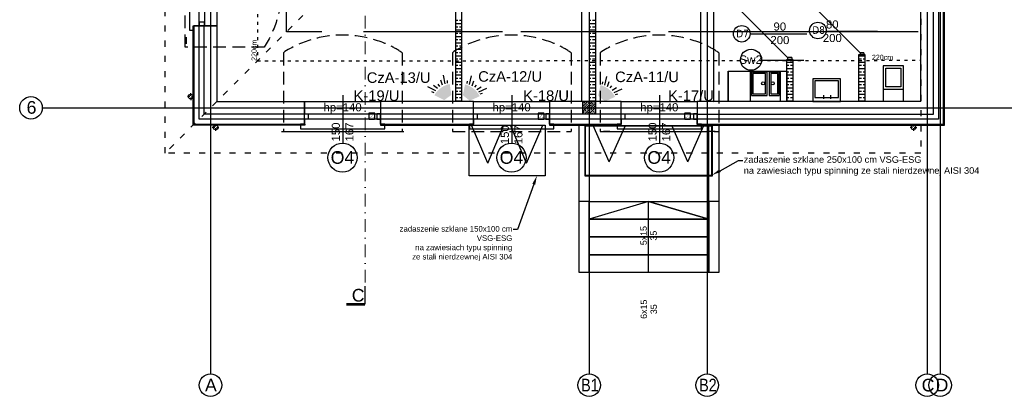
# Model space of a CAD drawing. Header units: millimetres. Extents: x -7023 to 53801, y 9849 to 33561.
# Tile 313 of 537: x 14311 to 16251, y 23263 to 24006. Entities that reach past the tile are written whole.
import ezdxf
from ezdxf.enums import TextEntityAlignment as Align

# ---------------------------------------------------------------- set-up
doc = ezdxf.new("R2010")
doc.units = ezdxf.units.MM
for name, pattern in [('ACAD_ISO03W100', [30, 12, -18]), ('DASHDOT', [1, 0.5, -0.25, 0, -0.25]), ('DASHED2', [0.375, 0.25, -0.125])]:
    doc.linetypes.add(name, pattern=pattern)
doc.layers.get('0').update_dxf_attribs({"lineweight": 9})
doc.layers.add('.IE_podklad', color=252, linetype='Continuous')
doc.layers.add('IE_SSWiN', color=86, linetype='Continuous')
doc.styles.add('Arial', font='arial.ttf', dxfattribs={"height": 125})
doc.styles.add('Opisowy', font='arial.ttf')
doc.styles.get("Standard").update_dxf_attribs({"font": 'arial.ttf'})
doc.linetypes.add('ZIGZAG', pattern='A,0.00254,-5.08,[131,ltypeshp.shx,S=5.08,R=0,X=-5.08,Y=0],-10.16,[131,ltypeshp.shx,S=5.08,R=180,X=5.08,Y=0],-5.08', length=20.32254)

# ---------------------------------------------------------------- blocks, each defined once
blk = doc.blocks.new('AAT_KONTRKTRON')
blk.add_lwpolyline([(1, -8.3), (18.4, -8.3, 0.414214), (19.6, -7.1), (19.6, 10.4, 0.414214), (18.4, 11.6), (1, 11.6, 0.414214), (-0.2, 10.4), (-0.2, -7.1, 0.414214)], format="xyb", close=True)
at = {"const_width": 0.661}
for points in [[(1.8, -3), (6.4, -3), (13, 6.9)], [(13, -3), (17.7, -3)]]:
    blk.add_lwpolyline(points, dxfattribs=at)
blk = doc.blocks.new('A$C532745CC')
at = {"layer": 'IE_SSWiN'}
blk.add_hatch(color=256, dxfattribs=at).paths.add_polyline_path([(3.51, 1.29), (4.08, 3.03), (3.05, 4.07), (1.3, 3.52, 0.211193)])
for p, q in [((1.41, 2.8), (0, 2.31)), ((1.2, 3.15), (0.79, 3.05)), ((1.66, 2.35), (0.88, 1.99)), ((1.94, 1.94), (1.64, 1.64)), ((2.34, 1.66), (1.97, 0.89)), ((2.79, 1.4), (2.28, 0)), ((3.13, 1.19), (3.04, 0.78))]:
    blk.add_line(p, q, dxfattribs=at)

msp = doc.modelspace()

# ---------------------------------------------------------------- linework, layer by layer
at = {"layer": '.IE_podklad', "ltscale": 25}
for p, q in [((14687.4, 25399.2), (14687.4, 23307.1)), ((15433.4, 25399.2), (15433.4, 23307.1)), ((15665.9, 25399.2), (15665.9, 23307.1)), ((16099.4, 25399.2), (16099.4, 23307.1)), ((16124.9, 25399.2), (16124.9, 23307.1)), ((14357.9, 23831.9), (17656.9, 23831.9))]:
    msp.add_line(p, q, dxfattribs=at)
at = {"layer": '.IE_podklad', "linetype": 'ACAD_ISO03W100'}
for p, q in [((14597.9, 23742.4), (14597.9, 25051.4)), ((16086.9, 24667.4), (16086.9, 23742.4)), ((15060.4, 24204.9), (14597.9, 23742.4)), ((16086.9, 23742.4), (14597.9, 23742.4))]:
    msp.add_line(p, q, dxfattribs=at)
at = {"layer": '.IE_podklad', "linetype": 'ACAD_ISO03W100', "ltscale": 0.5}
for p, q in [((14779.7, 25051.4), (14779.7, 23924.3)), ((14779.7, 23924.3), (16086.8, 23925.6))]:
    msp.add_line(p, q, dxfattribs=at)
at = {"layer": '.IE_podklad', "ltscale": 0.5}
for p, q in [((15653.3, 23845.1), (15653.4, 24565.4)), ((15678.4, 24565.4), (15678.3, 23843.7)), ((15418.5, 24344.4), (15418.5, 23844.4)), ((15678.3, 23843.7), (15653.3, 23845.1))]:
    msp.add_line(p, q, dxfattribs=at)
at = {"layer": '.IE_podklad'}
for p, q in [((15170.9, 23844.4), (15170.9, 24344.4)), ((15182.9, 23844.4), (15182.9, 24344.4)), ((15433.4, 24344.4), (15433.4, 23844.4)), ((15445.9, 24272.4), (15445.9, 23844.4)), ((14699.6, 24142.8), (14699.6, 23993.4)), ((16111.9, 23819.4), (16111.9, 24129.9)), ((16131.9, 23799.4), (16131.9, 24129.9)), ((16133.9, 23797.4), (16133.9, 24129.9)), ((14837.4, 23981.9), (14837.4, 24050.2)), ((16086.9, 23844.4), (16086.7, 24050.9)), ((15824.5, 23930.9), (15730.5, 24024.9)), ((15967.2, 23940.5), (15882.5, 24025.3)), ((15170.9, 24004.6), (15174.5, 24004.6)), ((15170.9, 23998.2), (15182.9, 23998.2)), ((15177.7, 24004.6), (15182.9, 24004.6)), ((15433.4, 24004.6), (15437, 24004.6)), ((15433.4, 23998.2), (15445.4, 23998.2)), ((15440.2, 24004.6), (15445.4, 24004.6)), ((14652.9, 23797.4), (14652.9, 23993.4)), ((14652.9, 23993.4), (14654.9, 23993.4)), ((14699.6, 23993.4), (14654.6, 23993.4)), ((14674.6, 23993.4), (14654.6, 23993.4)), ((14654.6, 23993.4), (14654.6, 23819.4)), ((14906.7, 23981.9), (14837.4, 23981.9)), ((15262.6, 23981.9), (14988.9, 23981.9)), ((15170.9, 23991.9), (15174.5, 23991.9)), ((15170.9, 23985.5), (15182.9, 23985.5)), ((15170.9, 23979.2), (15174.5, 23979.2)), ((15177.7, 23991.9), (15182.9, 23991.9)), ((15177.7, 23979.2), (15182.9, 23979.2)), ((15553.6, 23981.9), (15299, 23981.9)), ((15433.4, 23991.9), (15437, 23991.9)), ((15433.4, 23985.5), (15445.4, 23985.5)), ((15433.4, 23979.2), (15437, 23979.2)), ((15440.2, 23991.9), (15445.4, 23991.9)), ((15440.2, 23979.2), (15445.4, 23979.2)), ((16081.4, 23981.9), (15590, 23981.9)), ((15900.5, 23982.9), (16001.7, 23982.9)), ((14640.4, 23958.4), (14640.4, 23970.9)), ((15170.9, 23972.8), (15182.9, 23972.8)), ((15170.9, 23966.5), (15174.5, 23966.5)), ((15170.9, 23960.1), (15182.9, 23960.1)), ((15177.7, 23966.5), (15182.9, 23966.5)), ((15433.4, 23972.8), (15445.4, 23972.8)), ((15433.4, 23966.5), (15437, 23966.5)), ((15433.4, 23960.1), (15445.4, 23960.1)), ((15440.2, 23966.5), (15445.4, 23966.5)), ((15750.4, 23977.9), (15862.6, 23977.9)), ((15170.9, 23953.8), (15174.5, 23953.8)), ((15170.9, 23947.4), (15182.9, 23947.4)), ((15170.9, 23941.1), (15174.5, 23941.1)), ((15177.7, 23953.8), (15182.9, 23953.8)), ((15177.7, 23941.1), (15182.9, 23941.1)), ((15433.4, 23953.8), (15437, 23953.8)), ((15433.4, 23947.4), (15445.4, 23947.4)), ((15433.4, 23941.1), (15437, 23941.1)), ((15440.2, 23953.8), (15445.4, 23953.8)), ((15440.2, 23941.1), (15445.4, 23941.1)), ((15967.2, 23940.5), (15967.2, 23936.9)), ((15974.5, 23940.5), (15967.2, 23940.5)), ((15974.5, 23940.5), (15974.5, 23936.9)), ((15170.9, 23934.7), (15182.9, 23934.7)), ((15170.9, 23928.4), (15174.5, 23928.4)), ((15170.9, 23922), (15182.9, 23922)), ((15177.7, 23928.4), (15182.9, 23928.4)), ((15433.4, 23934.7), (15445.4, 23934.7)), ((15433.4, 23928.4), (15437, 23928.4)), ((15433.4, 23922), (15445.4, 23922)), ((15440.2, 23928.4), (15445.4, 23928.4)), ((15772.8, 23926.1), (15856.4, 23926.1)), ((15822.9, 23844.4), (15822.9, 23926.9)), ((15822.9, 23926.9), (15834.9, 23926.9)), ((15822.9, 23922), (15834.9, 23922)), ((15824.5, 23930.9), (15824.5, 23926.9)), ((15832.5, 23930.9), (15824.5, 23930.9)), ((15832.5, 23926.9), (15824.5, 23926.9)), ((15832.5, 23930.9), (15832.5, 23926.9)), ((15834.9, 23926.9), (15834.9, 23844.4)), ((15964.9, 23844.4), (15964.9, 23936.9)), ((15964.9, 23936.9), (15976.9, 23936.9)), ((15964.9, 23934.7), (15976.9, 23934.7)), ((15964.9, 23928.4), (15970.1, 23928.4)), ((15964.9, 23922), (15976.9, 23922)), ((15974.5, 23936.9), (15967.2, 23936.9)), ((15973.3, 23928.4), (15976.9, 23928.4)), ((15976.9, 23936.9), (15976.9, 23844.4)), ((15170.9, 23915.7), (15174.5, 23915.7)), ((15170.9, 23909.3), (15182.9, 23909.3)), ((15170.9, 23903), (15174.5, 23903)), ((15177.7, 23915.7), (15182.9, 23915.7)), ((15177.7, 23903), (15182.9, 23903)), ((15433.4, 23915.7), (15437, 23915.7)), ((15433.4, 23909.3), (15445.4, 23909.3)), ((15433.4, 23903), (15437, 23903)), ((15440.2, 23915.7), (15445.4, 23915.7)), ((15440.2, 23903), (15445.4, 23903)), ((15707.2, 23844.4), (15707.2, 23904.4)), ((15707.2, 23904.4), (15707.2, 23904.4)), ((15707.2, 23904.4), (15707.2, 23844.4)), ((15707.2, 23844.4), (15707.2, 23904.4)), ((15707.2, 23904.4), (15812.7, 23904.4)), ((15812.7, 23904.4), (15812.7, 23904.4)), ((15812.7, 23904.4), (15812.7, 23904.4)), ((15812.7, 23904.4), (15822.9, 23904.4)), ((15822.9, 23915.7), (15827.2, 23915.7)), ((15822.9, 23909.3), (15834.9, 23909.3)), ((15822.9, 23904.4), (15822.9, 23844.4)), ((15822.9, 23844.4), (15822.9, 23904.4)), ((15822.9, 23904.4), (15822.9, 23904.4)), ((15822.9, 23904.4), (15822.9, 23844.4)), ((15822.9, 23903), (15827.2, 23903)), ((15830.4, 23915.7), (15834.9, 23915.7)), ((15830.4, 23903), (15834.9, 23903)), ((15964.9, 23915.7), (15970.1, 23915.7)), ((15964.9, 23909.3), (15976.9, 23909.3)), ((15964.9, 23903), (15970.1, 23903)), ((15973.3, 23915.7), (15976.9, 23915.7)), ((15973.3, 23903), (15976.9, 23903)), ((15170.9, 23896.6), (15182.9, 23896.6)), ((15170.9, 23890.3), (15174.5, 23890.3)), ((15170.9, 23883.9), (15182.9, 23883.9)), ((15177.7, 23890.3), (15182.9, 23890.3)), ((15433.4, 23896.6), (15445.4, 23896.6)), ((15433.4, 23890.3), (15437, 23890.3)), ((15433.4, 23883.9), (15445.4, 23883.9)), ((15440.2, 23890.3), (15445.4, 23890.3)), ((15822.9, 23896.6), (15834.9, 23896.6)), ((15822.9, 23890.3), (15827.2, 23890.3)), ((15822.9, 23883.9), (15834.9, 23883.9)), ((15830.4, 23890.3), (15834.9, 23890.3)), ((15964.9, 23896.6), (15976.9, 23896.6)), ((15964.9, 23890.3), (15970.1, 23890.3)), ((15964.9, 23883.9), (15976.9, 23883.9)), ((15973.3, 23890.3), (15976.9, 23890.3)), ((15170.9, 23877.6), (15174.5, 23877.6)), ((15170.9, 23871.2), (15182.9, 23871.2)), ((15170.9, 23864.9), (15174.5, 23864.9)), ((15177.7, 23877.6), (15182.9, 23877.6)), ((15177.7, 23864.9), (15182.9, 23864.9)), ((15433.4, 23877.6), (15437, 23877.6)), ((15433.4, 23871.2), (15445.4, 23871.2)), ((15433.4, 23864.9), (15437, 23864.9)), ((15440.2, 23877.6), (15445.4, 23877.6)), ((15440.2, 23864.9), (15445.4, 23864.9)), ((15822.9, 23877.6), (15827.2, 23877.6)), ((15822.9, 23871.2), (15834.9, 23871.2)), ((15822.9, 23864.9), (15827.2, 23864.9)), ((15830.4, 23877.6), (15834.9, 23877.6)), ((15830.4, 23864.9), (15834.9, 23864.9)), ((15964.9, 23877.6), (15970.1, 23877.6)), ((15964.9, 23871.2), (15976.9, 23871.2)), ((15964.9, 23864.9), (15970.1, 23864.9)), ((15973.3, 23877.6), (15976.9, 23877.6)), ((15973.3, 23864.9), (15976.9, 23864.9)), ((14872.5, 23799.4), (14872.5, 23844.4)), ((14873.1, 23844.4), (15022.5, 23844.4)), ((14947.8, 23857), (14947.8, 23762.3)), ((15022.5, 23844.4), (15022.5, 23819.4)), ((15205.5, 23844.4), (15022.5, 23844.4)), ((15022.5, 23844.4), (15022.5, 23799.4)), ((15170.9, 23858.5), (15182.9, 23858.5)), ((15170.9, 23852.2), (15174.5, 23852.2)), ((15170.9, 23845.8), (15182.9, 23845.8)), ((15177.7, 23852.2), (15182.9, 23852.2)), ((15205.5, 23799.4), (15205.5, 23844.4)), ((15205.5, 23819.4), (15205.5, 23844.4)), ((15206.1, 23844.4), (15355.5, 23844.4)), ((15280.8, 23857), (15280.8, 23762.3)), ((15355.5, 23844.4), (15355.5, 23799.4)), ((15355.5, 23844.4), (15355.5, 23819.4)), ((15496.5, 23844.4), (15355.5, 23844.4)), ((15420.9, 23843.2), (15422, 23844.4)), ((15420.9, 23834.2), (15431, 23844.4)), ((15420.9, 23825.2), (15440, 23844.4)), ((15420.9, 23844.4), (15445.9, 23844.4)), ((15420.9, 23819.4), (15420.9, 23844.4)), ((15423.3, 23841.2), (15425.6, 23843.4)), ((15433.4, 23858.5), (15445.4, 23858.5)), ((15433.4, 23852.2), (15437, 23852.2)), ((15433.4, 23845.8), (15445.4, 23845.8)), ((15434.6, 23843.4), (15435.5, 23844.4)), ((15440.2, 23852.2), (15445.4, 23852.2)), ((15442.4, 23842.3), (15444.5, 23844.4)), ((15445.9, 23844.4), (15445.9, 23819.4)), ((15496.5, 23819.4), (15496.5, 23844.4)), ((15496.5, 23799.4), (15496.5, 23844.4)), ((15497.1, 23844.4), (15646.5, 23844.4)), ((15571.8, 23857), (15571.8, 23762.3)), ((16086.9, 23844.4), (15646.5, 23844.4)), ((15646.5, 23844.4), (15646.5, 23819.4)), ((15646.5, 23844.4), (15646.5, 23799.4)), ((15822.9, 23858.5), (15834.9, 23858.5)), ((15822.9, 23852.2), (15827.2, 23852.2)), ((15822.9, 23845.8), (15834.9, 23845.8)), ((15830.4, 23852.2), (15834.9, 23852.2)), ((15895.8, 23849.6), (15895.8, 23857.1)), ((15909.5, 23849.6), (15909.5, 23857.1)), ((15964.9, 23858.5), (15976.9, 23858.5)), ((15964.9, 23852.2), (15970.1, 23852.2)), ((15964.9, 23845.8), (15976.9, 23845.8)), ((15973.3, 23852.2), (15976.9, 23852.2)), ((15420.9, 23838.7), (15422.2, 23840.1)), ((15421.1, 23830), (15423.3, 23832.2)), ((15422.2, 23822.1), (15424.5, 23824.3)), ((15424, 23819.4), (15445.9, 23841.3)), ((15424.5, 23833.3), (15426.7, 23835.6)), ((15425.6, 23825.5), (15427.8, 23827.7)), ((15427.8, 23836.7), (15430.1, 23838.9)), ((15428.9, 23828.8), (15431.2, 23831.1)), ((15431.2, 23840.1), (15433.4, 23842.3)), ((15432.3, 23832.2), (15434.6, 23834.4)), ((15433, 23819.4), (15445.9, 23832.3)), ((15433.4, 23824.3), (15435.7, 23826.6)), ((15435.7, 23835.6), (15437.9, 23837.8)), ((15436.8, 23827.7), (15439, 23830)), ((15439, 23838.9), (15441.3, 23841.2)), ((15440.2, 23831.1), (15442.4, 23833.3)), ((15441.3, 23823.2), (15443.5, 23825.5)), ((15443.5, 23834.4), (15445.8, 23836.7)), ((15444.7, 23826.6), (15445.9, 23827.8)), ((14654.6, 23819.4), (14654.6, 23799.4)), ((14872.5, 23799.4), (14872.5, 23819.4)), ((15205.5, 23819.4), (15022.5, 23819.4)), ((15022.5, 23819.4), (15022.5, 23799.4)), ((15205.5, 23799.4), (15205.5, 23819.4)), ((15496.5, 23819.4), (15355.5, 23819.4)), ((15355.5, 23819.4), (15355.5, 23799.4)), ((15420.9, 23820.7), (15421.1, 23821)), ((15445.9, 23819.4), (15420.9, 23819.4)), ((15428.5, 23819.4), (15428.9, 23819.9)), ((15430.1, 23821), (15432.3, 23823.2)), ((15437.9, 23819.9), (15440.2, 23822.1)), ((15441.9, 23819.4), (15445.9, 23823.3)), ((15496.5, 23799.4), (15496.5, 23819.4)), ((15646.5, 23819.4), (16111.9, 23819.4)), ((15646.5, 23819.4), (15646.5, 23799.4)), ((14873.1, 23797.4), (14652.9, 23797.4)), ((14654.6, 23799.4), (14872.5, 23799.4)), ((14827.4, 23784.9), (15068.2, 23784.9)), ((14873.1, 23799.4), (14873.1, 23797.4)), ((15022.5, 23799.4), (15205.5, 23799.4)), ((15022.5, 23799.4), (15022.5, 23797.4)), ((15022.5, 23797.4), (15205.5, 23797.4)), ((15196.9, 23797.9), (15346.9, 23797.9)), ((15196.9, 23697.9), (15196.9, 23797.9)), ((15233.6, 23722.9), (15201.9, 23797.9)), ((15205.5, 23797.4), (15205.5, 23799.4)), ((15233.6, 23722.9), (15265.4, 23797.9)), ((15310.1, 23722.9), (15278.3, 23797.9)), ((15310.1, 23722.9), (15341.9, 23797.9)), ((15346.9, 23797.9), (15346.9, 23697.9)), ((15355.5, 23799.4), (15496.5, 23799.4)), ((15355.5, 23799.4), (15355.5, 23797.4)), ((15355.5, 23797.4), (15496.5, 23797.4)), ((15413.9, 23797.4), (15433.5, 23797.4)), ((15413.9, 23507), (15413.9, 23797.4)), ((15433.5, 23797.4), (15433.5, 23507)), ((15474.2, 23784.9), (15461.7, 23784.9)), ((15474.2, 23784.9), (15669.4, 23784.9)), ((15496.5, 23797.4), (15496.5, 23799.4)), ((15646.5, 23799.4), (16131.9, 23799.4)), ((15646.5, 23799.4), (15646.5, 23797.4)), ((15646.5, 23797.4), (16131.9, 23797.4)), ((15681.9, 23784.9), (15669.4, 23784.9)), ((15669.5, 23797.4), (15689.2, 23797.4)), ((15669.5, 23507), (15669.5, 23797.4)), ((15689.2, 23797.4), (15689.2, 23507)), ((16131.9, 23797.4), (16133.9, 23797.4)), ((15346.9, 23697.9), (15196.9, 23697.9)), ((15433.4, 23647), (15413.9, 23647)), ((15433.5, 23647), (15669.5, 23647)), ((15433.5, 23612), (15433.5, 23647)), ((15550.7, 23647), (15433.5, 23612)), ((15550.7, 23507), (15550.7, 23647)), ((15550.7, 23647), (15669.5, 23612)), ((15669.5, 23612), (15550.7, 23647)), ((15669.5, 23647), (15669.5, 23612)), ((15688.9, 23647), (15669.5, 23647)), ((15669.5, 23612), (15433.5, 23612)), ((15433.5, 23612), (15669.5, 23612)), ((15433.5, 23577), (15433.5, 23612)), ((15669.5, 23612), (15669.5, 23577)), ((15669.5, 23577), (15433.5, 23577)), ((15433.5, 23577), (15669.5, 23577)), ((15433.5, 23542), (15433.5, 23577)), ((15669.5, 23577), (15669.5, 23542)), ((15669.5, 23542), (15433.5, 23542)), ((15433.5, 23542), (15669.5, 23542)), ((15433.5, 23507), (15433.5, 23542)), ((15669.5, 23542), (15669.5, 23507)), ((15433.5, 23507), (15413.9, 23507)), ((15669.5, 23507), (15433.5, 23507)), ((15689.2, 23507), (15669.5, 23507))]:
    msp.add_line(p, q, dxfattribs=at)
at = {"layer": '.IE_podklad', "linetype": 'DASHED2', "ltscale": 100}
for p, q in [((14637.2, 23951.5), (14637.2, 24185.3)), ((14792.9, 23951.5), (14637.2, 23951.5)), ((14830.9, 23940.6), (14830.9, 23784.9)), ((15064.7, 23940.6), (15064.7, 23784.9)), ((15163.9, 23940.6), (15163.9, 23784.9)), ((15397.7, 23940.6), (15397.7, 23784.9)), ((15454.9, 23940.6), (15454.9, 23784.9)), ((15688.7, 23940.6), (15688.7, 23784.9)), ((14830.9, 23784.9), (15064.7, 23784.9)), ((15163.9, 23784.9), (15397.7, 23784.9)), ((15454.9, 23784.9), (15688.7, 23784.9))]:
    msp.add_line(p, q, dxfattribs=at)
at = {"layer": '.IE_podklad', "linetype": 'ZIGZAG'}
for p, q in [((16122.1, 24129.9), (16122.1, 23809.4)), ((14665, 23809.4), (14665, 23993.7)), ((14872.5, 23809.4), (14665, 23809.4)), ((15205.5, 23809.4), (15022.5, 23809.4)), ((15496.5, 23809.4), (15355.5, 23809.4)), ((16122.1, 23809.4), (15646.5, 23809.4))]:
    msp.add_line(p, q, dxfattribs=at)
at = {"layer": '.IE_podklad', "lineweight": 30}
for p, q in [((14674.6, 23819.4), (14674.6, 23993.4)), ((14674.6, 23819.4), (14674.6, 23993.4)), ((14674.6, 23993.4), (14699.9, 23993.4)), ((14699.9, 23993.4), (14699.9, 23844.4)), ((14699.9, 23844.4), (14872.5, 23844.4)), ((14872.5, 23844.4), (14872.5, 23819.4)), ((14872.5, 23819.4), (14674.6, 23819.4))]:
    msp.add_line(p, q, dxfattribs=at)
at = {"layer": '.IE_podklad', "linetype": 'Continuous'}
for p, q in [((14646.8, 23854), (14641.8, 23854)), ((14648.5, 23855.6), (14648.5, 23860.7)), ((14648.5, 23852.3), (14648.5, 23847.2)), ((14650.2, 23854), (14655.2, 23854)), ((14695.7, 23793.2), (14690.7, 23793.2)), ((14697.4, 23794.9), (14697.4, 23799.9)), ((14697.4, 23791.5), (14697.4, 23786.5)), ((14699.1, 23793.2), (14704.1, 23793.2)), ((16070.7, 23793.2), (16065.7, 23793.2)), ((16072.4, 23794.9), (16072.4, 23799.9)), ((16072.4, 23791.5), (16072.4, 23786.5)), ((16074.1, 23793.2), (16079.1, 23793.2))]:
    msp.add_line(p, q, dxfattribs=at)
at = {"layer": '.IE_podklad', "linetype": 'ByBlock'}
for p, q in [((15425.5, 23797), (15675.5, 23797)), ((15425.5, 23697), (15425.5, 23797)), ((15426.5, 23796), (15674.5, 23796)), ((15426.5, 23698), (15426.5, 23796)), ((15473.1, 23725.3), (15441.3, 23797)), ((15473.1, 23725.3), (15504.9, 23797)), ((15627.9, 23725.3), (15596.1, 23797)), ((15627.9, 23725.3), (15659.7, 23797)), ((15674.5, 23796), (15674.5, 23698)), ((15675.5, 23797), (15675.5, 23697)), ((15675.5, 23697), (15425.5, 23697)), ((15674.5, 23698), (15426.5, 23698))]:
    msp.add_line(p, q, dxfattribs=at)
at = {"layer": '.IE_podklad', "linetype": 'ByBlock', "lineweight": -2}
for p, q in [((15728, 23727.8), (15736, 23727.8)), ((15292, 23591.5), (15284, 23591.5))]:
    msp.add_line(p, q, dxfattribs=at)
at = {"layer": '.IE_podklad', "linetype": 'DASHDOT', "lineweight": 13, "ltscale": 50}
msp.add_lwpolyline([(14991.8, 25365.7), (14991.8, 23480.2)], dxfattribs=at)
at = {"layer": '.IE_podklad'}
for points in [[(14654.6, 24143.4), (14654.6, 24151.3), (14645.7, 24151.3), (14645.7, 23984.8), (14654.6, 23984.8), (14654.6, 23993.4), (14664.8, 23993.4), (14664.8, 24143.4)], [(14675.4, 24143.4), (14675.4, 23993.4), (14664.8, 23993.4), (14664.8, 24143.4)], [(14675.4, 23993.4), (14675.4, 24000.6), (14664.8, 24000.6), (14664.8, 23993.4)], [(15810.1, 23904.4), (15810.1, 23844.4), (15751.1, 23844.4), (15751.1, 23904.4)], [(15784.1, 23902.4), (15753.1, 23902.4), (15753.1, 23856.4), (15784.1, 23856.4)], [(15808.1, 23902.4), (15788.1, 23902.4), (15788.1, 23856.4), (15808.1, 23856.4)], [(16012.8, 23914.9), (16012.8, 23844.9), (16052.8, 23844.9), (16052.8, 23914.9)], [(16047.8, 23909.9), (16047.8, 23873), (16017.8, 23873), (16017.8, 23909.9)], [(15781.1, 23899.4), (15756.1, 23899.4), (15756.1, 23859.4), (15781.1, 23859.4)], [(15805.1, 23899.4), (15791.1, 23899.4), (15791.1, 23859.4), (15805.1, 23859.4)], [(15874, 23844.4), (15929, 23844.4), (15929, 23889), (15874, 23889)], [(15878.2, 23851.9), (15924.9, 23851.9), (15924.9, 23884.9), (15878.2, 23884.9)], [(16052.8, 23844.9), (16052.8, 23868), (16012.8, 23868), (16012.8, 23844.9)], [(14872.5, 23799.4), (14864.5, 23799.4), (14864.5, 23790.5), (15031.1, 23790.5), (15031.1, 23799.4), (15022.5, 23799.4), (15022.5, 23809.6), (14872.5, 23809.6)], [(14872.5, 23820.2), (15022.5, 23820.2), (15022.5, 23809.6), (14872.5, 23809.6)], [(14872.5, 23820.2), (14879.7, 23820.2), (14879.7, 23809.6), (14872.5, 23809.6)], [(15022.5, 23820.2), (15015.3, 23820.2), (15015.3, 23809.6), (15022.5, 23809.6)], [(15205.5, 23799.4), (15197.5, 23799.4), (15197.5, 23790.5), (15364.1, 23790.5), (15364.1, 23799.4), (15355.5, 23799.4), (15355.5, 23809.6), (15205.5, 23809.6)], [(15205.5, 23820.2), (15355.5, 23820.2), (15355.5, 23809.6), (15205.5, 23809.6)], [(15205.5, 23820.2), (15212.7, 23820.2), (15212.7, 23809.6), (15205.5, 23809.6)], [(15355.5, 23820.2), (15348.3, 23820.2), (15348.3, 23809.6), (15355.5, 23809.6)], [(15496.5, 23799.4), (15488.5, 23799.4), (15488.5, 23790.5), (15655.1, 23790.5), (15655.1, 23799.4), (15646.5, 23799.4), (15646.5, 23809.6), (15496.5, 23809.6)], [(15496.5, 23820.2), (15646.5, 23820.2), (15646.5, 23809.6), (15496.5, 23809.6)], [(15496.5, 23820.2), (15503.7, 23820.2), (15503.7, 23809.6), (15496.5, 23809.6)], [(15646.5, 23820.2), (15639.3, 23820.2), (15639.3, 23809.6), (15646.5, 23809.6)]]:
    msp.add_lwpolyline(points, close=True, dxfattribs=at)
at = {"layer": '.IE_podklad', "linetype": 'ByBlock', "lineweight": -2}
for points in [[(15691.3, 23707.8), (15728, 23727.8)], [(15324.3, 23680.9), (15292, 23591.5)]]:
    msp.add_lwpolyline(points, dxfattribs=at)
at = {"layer": '.IE_podklad', "lineweight": 30, "ltscale": 25}
msp.add_lwpolyline([(14991.8, 23444.2), (14991.8, 23480.2)], dxfattribs=at)
at = {"layer": '.IE_podklad', "ltscale": 25, "const_width": 5}
msp.add_lwpolyline([(14954.8, 23444.2), (14991.8, 23444.2)], dxfattribs=at)
at = {"layer": '.IE_podklad', "linetype": 'Continuous'}
for centre, radius in [((15884.2, 23984.4), 16.3), ((15734.1, 23977.9), 16.3), ((14333.7, 23831.9), 22.2), ((14648.5, 23854), 4.5), ((14697.4, 23793.2), 4.5), ((16072.4, 23793.2), 4.5), ((14687.4, 23284.8), 22.2), ((15433.4, 23284.8), 22.2), ((15665.9, 23284.8), 22.2), ((16099.4, 23284.8), 22.2), ((16124.9, 23284.8), 22.2)]:
    msp.add_circle(centre, radius, dxfattribs=at)
at = {"layer": '.IE_podklad'}
for centre, radius in [((15752.5, 23926.6), 20.8), ((15776.3, 23880.1), 3), ((15795.1, 23880.1), 3), ((14947.5, 23733.6), 28.7), ((15280.5, 23733.6), 28.7), ((15571.5, 23733.6), 28.7)]:
    msp.add_circle(centre, radius, dxfattribs=at)
at = {"layer": '.IE_podklad', "linetype": 'DASHED2', "ltscale": 100}
for points, start_tangent, end_tangent in [([(14792.9, 24185.3), (14818.8, 24129.4), (14827.7, 24068.4), (14818.8, 24007.4), (14792.9, 23951.5)], (0.583316, -0.812245), (-0.555737, -0.831358)), ([(15064.7, 23940.6), (15008.8, 23966.5), (14947.8, 23975.4), (14886.8, 23966.5), (14830.9, 23940.6)], (-0.812245, 0.583316), (-0.831358, -0.555737)), ([(15397.7, 23940.6), (15341.8, 23966.5), (15280.8, 23975.4), (15219.8, 23966.5), (15163.9, 23940.6)], (-0.812245, 0.583316), (-0.831358, -0.555737)), ([(15688.7, 23940.6), (15632.8, 23966.5), (15571.8, 23975.4), (15510.8, 23966.5), (15454.9, 23940.6)], (-0.812245, 0.583316), (-0.831358, -0.555737))]:
    msp.add_spline(points, degree=3, dxfattribs=dict(at, start_tangent=start_tangent, end_tangent=end_tangent))
at = {"layer": '.IE_podklad'}
for points in [[(15692.8, 23705.2), (15675.5, 23699.2), (15689.9, 23710.5)], [(15321.5, 23682), (15330.5, 23697.9), (15327.2, 23679.9)]]:
    msp.add_solid(points, dxfattribs=at)

# ---------------------------------------------------------------- block references
at = {"layer": 'IE_SSWiN', "lineweight": 18, "xscale": -11.86421400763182, "yscale": 11.86421400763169, "zscale": 11.86421400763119}
for p, rotation in [((15119.9, 23900.5), 170.9546784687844), ((15228.8, 23897.8), 96.11826848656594), ((15495.4, 23896.5), 96.11826848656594)]:
    msp.add_blockref('A$C532745CC', p, dxfattribs=dict(at, rotation=rotation))
at = {"layer": 'IE_SSWiN', "xscale": 0.5930077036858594, "yscale": 0.5930077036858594, "zscale": 0.5930077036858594}
for p in [(14999.5, 23814.5), (15332.9, 23814.5), (15621.6, 23814.5)]:
    msp.add_blockref('AAT_KONTRKTRON', p, dxfattribs=at)

# ---------------------------------------------------------------- texts
at = {"layer": '.IE_podklad', "linetype": 'Continuous', "style": 'Opisowy'}
for s, height, p in [('90', 16, (15796.7, 23984.2)), ('80', 16, (15900, 23988.3)), ('200', 16, (15790.6, 23957.5)), ('200', 16, (15893.9, 23961.6)), ('Sw2', 16.64, (15729.1, 23918.6)), ('O4', 25, (14924.1, 23721.4)), ('O4', 25, (15257.1, 23721.4)), ('O4', 25, (15548.1, 23721.4))]:
    msp.add_text(s, height=height, dxfattribs=at).set_placement(p)
at = {"layer": '.IE_podklad', "linetype": 'Continuous', "lineweight": 9, "ltscale": 50, "style": 'Opisowy'}
for rotation, p in [(90, (14778.2, 23924.4)), (360, (15990.6, 23926.5))]:
    msp.add_text('220cm', height=10, rotation=rotation, dxfattribs=at).set_placement(p)
at = {"layer": '.IE_podklad', "linetype": 'Continuous'}
for s, height, rotation, style, p in [('hp=140', 16, 360, 'Opisowy', (14910, 23824.9)), ('hp=140', 16, 360, 'Opisowy', (15243, 23824.9)), ('hp=140', 16, 360, 'Opisowy', (15534, 23824.9)), ('150', 16, 90, 'Opisowy', (14942.3, 23765.5)), ('167', 16, 90, 'Opisowy', (14969.1, 23765.5)), ('150', 16, 90, 'Opisowy', (15275.3, 23760.1)), ('167', 16, 90, 'Opisowy', (15302.1, 23760)), ('150', 16, 90, 'Opisowy', (15566.3, 23765.5)), ('167', 16, 90, 'Opisowy', (15593.1, 23765.5)), ('5x15', 12.5, 90, 'Arial', (15547, 23560.8)), ('35', 12.5, 90, 'Arial', (15566.7, 23570)), ('6x15', 12.5, 90, 'Arial', (15547.3, 23415.5)), ('35', 12.5, 90, 'Arial', (15566.9, 23424.7))]:
    msp.add_text(s, height=height, rotation=rotation, dxfattribs=dict(at, style=style)).set_placement(p)
at = {"layer": '.IE_podklad', "attachment_point": 1}
for s, insert, char_height, width in [('{\\fTahoma|b0|i0|c238|p34;D7}', (15723.2, 23985.8), 15, 230.441), ('{\\fTahoma|b0|i0|c238|p34;D8}', (15873.1, 23992.8), 15, 230.441), ('6', (14325, 23845.2), 25, 30.102), ('{\\fArial|b0|i0|c238|p34;A}', (14676.5, 23297.3), 25, 492.116), ('{\\W0.8;B1}', (15417.9, 23297.3), 25, 492.116), ('{\\W0.8;B2}', (15650.4, 23297.3), 25, 492.116), ('C', (16088.5, 23297.3), 25, 492.116), ('D', (16116, 23297.3), 25, 492.116)]:
    msp.add_mtext(s, dxfattribs=dict(at, insert=insert, char_height=char_height, width=width))
at = {"layer": '.IE_podklad'}
for s, insert, char_height, attachment_point in [('\\pxql;zadaszenie szklane 250x100 cm VSG-ESG\\Pna zawiesiach typu spinning ze stali nierdzewnej AISI 304', (15738, 23736.3), 13, 1), ('\\pxqr;zadaszenie szklane 150x100 cm \\PVSG-ESG\\Pna zawiesiach typu spinning\\P ze stali nierdzewnej AISI 304', (15282, 23598.6), 11, 3)]:
    msp.add_mtext(s, dxfattribs=dict(at, insert=insert, char_height=char_height, attachment_point=attachment_point))
at = {"layer": '.IE_podklad', "ltscale": 25, "insert": (14965.7, 23449.2), "char_height": 25, "attachment_point": 7, "style": 'Arial'}
msp.add_mtext_dynamic_manual_height_columns('C', width=190.33, gutter_width=1, heights=[-25.9], dxfattribs=at)
at = {"layer": 'IE_SSWiN', "linetype": 'Continuous'}
for s, p in [('CzA-13/U', (14995.2, 23901.8)), ('CzA-12/U', (15214.8, 23904.1)), ('CzA-11/U', (15484.6, 23903.3)), ('K-19/U', (14969.2, 23866.2)), ('K-18/U', (15303.4, 23866.2)), ('K-17/U', (15588.9, 23866.2))]:
    msp.add_text(s, height=20.78, dxfattribs=at).set_placement(p, align=Align.TOP_LEFT)

doc.saveas('drawing.dxf')
